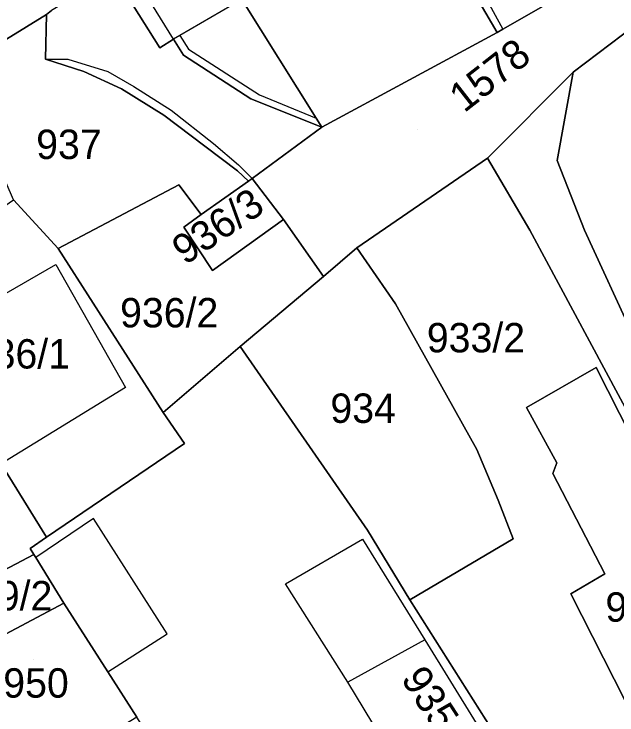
# Model space of a CAD drawing. Extents: x -263943 to -261149, y -1236934 to -1230686.
# Drawn here: x -262659.95 to -262618.87, y -1235338.87 to -1235291.16 of the extents above; entities that cross this region are included whole.
import ezdxf

# ---------------------------------------------------------------- set-up
doc = ezdxf.new("R2010")
doc.units = 0
for name, color, linetype in [('body_kn', 7, 'Continuous'), ('kladpar_druhypozemkov', 7, 'Continuous'), ('kladpar_hranice', 7, 'Continuous'), ('kladpar_parcelnecisla', 7, 'Continuous'), ('kladpar_plochy', 7, 'Continuous'), ('zappar_hrandruhpozemk', 7, 'Continuous')]:
    doc.layers.add(name, color=color, linetype=linetype)

msp = doc.modelspace()

# ---------------------------------------------------------------- linework, layer by layer
at = {"layer": 'body_kn'}
for p, q in [((-262657.74, -1235291.19), (-262657.74, -1235291.19)), ((-262626.65, -1235292.2), (-262626.65, -1235292.2)), ((-262626.65, -1235292.2), (-262626.65, -1235292.2)), ((-262648.65, -1235292.62), (-262648.65, -1235292.62)), ((-262627.04, -1235292.42), (-262627.04, -1235292.42)), ((-262649.08, -1235292.87), (-262649.08, -1235292.87)), ((-262649.08, -1235292.87), (-262649.08, -1235292.87)), ((-262650.02, -1235293.46), (-262650.02, -1235293.46)), ((-262648.07, -1235293.55), (-262648.07, -1235293.55)), ((-262648.4, -1235293.97), (-262648.4, -1235293.97)), ((-262657.82, -1235294.24), (-262657.82, -1235294.24)), ((-262657.82, -1235294.24), (-262657.82, -1235294.24)), ((-262656.29, -1235294.24), (-262656.29, -1235294.24)), ((-262655.19, -1235295.08), (-262655.19, -1235295.08)), ((-262653.57, -1235295.08), (-262653.57, -1235295.08)), ((-262621.86, -1235295.12), (-262621.86, -1235295.12)), ((-262652.64, -1235296.26), (-262652.64, -1235296.26)), ((-262651.79, -1235296.09), (-262651.79, -1235296.09)), ((-262643.82, -1235296.93), (-262643.82, -1235296.93)), ((-262643.82, -1235296.93), (-262643.82, -1235296.93)), ((-262643.23, -1235296.67), (-262643.23, -1235296.67)), ((-262649.25, -1235297.7), (-262649.25, -1235297.7)), ((-262649.75, -1235298.04), (-262649.75, -1235298.04)), ((-262639.38, -1235298.24), (-262639.38, -1235298.24)), ((-262638.98, -1235298.87), (-262638.98, -1235298.87)), ((-262646.95, -1235300.15), (-262646.95, -1235300.15)), ((-262646.95, -1235300.15), (-262646.95, -1235300.15)), ((-262646.36, -1235299.98), (-262646.36, -1235299.98)), ((-262627.7, -1235300.97), (-262627.7, -1235300.97)), ((-262622.95, -1235301.13), (-262622.95, -1235301.13)), ((-262644.66, -1235301.42), (-262644.66, -1235301.42)), ((-262644.74, -1235301.84), (-262644.74, -1235301.84)), ((-262643.99, -1235302.54), (-262643.99, -1235302.54)), ((-262643.72, -1235302.35), (-262643.72, -1235302.35)), ((-262648.73, -1235302.78), (-262648.73, -1235302.78)), ((-262647.2, -1235304.81), (-262647.2, -1235304.81)), ((-262641.6, -1235305.14), (-262641.6, -1235305.14)), ((-262648.38, -1235305.66), (-262648.38, -1235305.66)), ((-262624.81, -1235305.88), (-262624.81, -1235305.88)), ((-262621.08, -1235305.87), (-262621.08, -1235305.87)), ((-262656.94, -1235307.11), (-262656.94, -1235307.11)), ((-262636.59, -1235307.08), (-262636.59, -1235307.08)), ((-262657.11, -1235308.21), (-262657.11, -1235308.21)), ((-262646.43, -1235308.62), (-262646.43, -1235308.62)), ((-262646.43, -1235308.62), (-262646.43, -1235308.62)), ((-262638.88, -1235309.03), (-262638.88, -1235309.03)), ((-262633.96, -1235310.89), (-262633.96, -1235310.89)), ((-262644.55, -1235313.78), (-262644.55, -1235313.78)), ((-262644.55, -1235313.78), (-262644.55, -1235313.78)), ((-262620.3, -1235315.22), (-262620.3, -1235315.22)), ((-262652.35, -1235316.59), (-262652.35, -1235316.59)), ((-262625.04, -1235317.95), (-262625.04, -1235317.95)), ((-262649.8, -1235318.28), (-262649.8, -1235318.28)), ((-262648.35, -1235320.39), (-262648.35, -1235320.39)), ((-262628.43, -1235320.79), (-262628.43, -1235320.79)), ((-262622.97, -1235321.7), (-262622.97, -1235321.7)), ((-262623.24, -1235322.43), (-262623.24, -1235322.43)), ((-262623.24, -1235322.43), (-262623.24, -1235322.43)), ((-262626.98, -1235324.26), (-262626.98, -1235324.26)), ((-262654.53, -1235325.49), (-262654.53, -1235325.49)), ((-262635.88, -1235326.3), (-262635.88, -1235326.3)), ((-262657.75, -1235326.76), (-262657.75, -1235326.76)), ((-262636.21, -1235326.9), (-262636.21, -1235326.9)), ((-262636.21, -1235326.9), (-262636.21, -1235326.9)), ((-262625.95, -1235326.88), (-262625.95, -1235326.88)), ((-262625.95, -1235326.88), (-262625.95, -1235326.88)), ((-262658.85, -1235327.53), (-262658.85, -1235327.53)), ((-262658.6, -1235327.95), (-262658.6, -1235327.95)), ((-262658.47, -1235328.16), (-262658.47, -1235328.16)), ((-262619.71, -1235329.27), (-262619.71, -1235329.27)), ((-262641.47, -1235329.95), (-262641.47, -1235329.95)), ((-262622.02, -1235330.63), (-262622.02, -1235330.63)), ((-262656.56, -1235331.25), (-262656.56, -1235331.25)), ((-262632.98, -1235331.04), (-262632.98, -1235331.04)), ((-262649.51, -1235333.35), (-262649.51, -1235333.35)), ((-262631.96, -1235333.75), (-262631.96, -1235333.75)), ((-262631.96, -1235333.75), (-262631.96, -1235333.75)), ((-262653.56, -1235335.93), (-262653.56, -1235335.93)), ((-262653.56, -1235335.93), (-262653.56, -1235335.93)), ((-262637.21, -1235336.64), (-262637.21, -1235336.64)), ((-262637.21, -1235336.64), (-262637.21, -1235336.64))]:
    msp.add_line(p, q, dxfattribs=at)
at = {"layer": 'kladpar_druhypozemkov'}
for p, q in [((-262656.5, -1235298.99), (-262656.5, -1235298.99)), ((-262632.46, -1235299), (-262632.46, -1235299)), ((-262645.1, -1235303.89), (-262645.1, -1235303.89)), ((-262649.2, -1235310.39), (-262649.2, -1235310.39)), ((-262627.5, -1235312.25), (-262627.5, -1235312.25)), ((-262659.4, -1235312.99), (-262659.4, -1235312.99)), ((-262636.14, -1235317.62), (-262636.14, -1235317.62)), ((-262659.28, -1235330.15), (-262659.28, -1235330.15)), ((-262658.6, -1235335.09), (-262658.6, -1235335.09)), ((-262630.8, -1235337.29), (-262630.8, -1235337.29))]:
    msp.add_line(p, q, dxfattribs=at)
at = {"layer": 'kladpar_hranice'}
for points in [[(-262633.38, -1235281.62), (-262631.29, -1235285.05), (-262630.35, -1235286.75), (-262627.04, -1235292.42), (-262638.98, -1235298.87), (-262639.38, -1235298.24), (-262644.43, -1235290.15), (-262652.77, -1235276.64), (-262651.74, -1235276.02), (-262653.66, -1235272.9), (-262641.84, -1235266.1), (-262637.75, -1235274.05), (-262635.97, -1235277.35), (-262633.38, -1235281.62)], [(-262643.82, -1235296.93), (-262648.4, -1235293.97), (-262649.08, -1235292.87), (-262650.02, -1235293.46), (-262654.69, -1235286.02), (-262655.97, -1235284.07), (-262654.95, -1235283.39), (-262657.5, -1235279.41), (-262656.99, -1235279.16), (-262659.54, -1235275.35), (-262654.21, -1235272), (-262653.66, -1235272.9), (-262651.74, -1235276.02), (-262652.77, -1235276.64), (-262644.43, -1235290.15), (-262639.38, -1235298.24), (-262638.98, -1235298.87), (-262643.82, -1235296.93)], [(-262657.93, -1235288.6), (-262656.72, -1235290.51), (-262657.4, -1235290.93), (-262657.74, -1235291.19), (-262662.14, -1235293.9), (-262663.27, -1235292.15), (-262664, -1235292.64), (-262668.18, -1235286.29), (-262667.96, -1235286.14), (-262671.07, -1235281.21), (-262670.56, -1235280.87), (-262665.73, -1235277.99), (-262663.85, -1235280.92), (-262661.9, -1235283.94), (-262661.14, -1235283.57), (-262659.08, -1235286.79), (-262657.93, -1235288.6)], [(-262626.65, -1235292.2), (-262627.04, -1235292.42), (-262630.35, -1235286.75), (-262627.05, -1235285.22), (-262626.12, -1235286.32), (-262623.9, -1235290.63), (-262626.65, -1235292.2)], [(-262654.69, -1235286.02), (-262650.02, -1235293.46), (-262649.08, -1235292.87), (-262648.4, -1235293.97), (-262643.82, -1235296.93), (-262638.98, -1235298.87), (-262643.72, -1235302.35), (-262643.99, -1235302.54), (-262644.74, -1235301.84), (-262646.95, -1235300.15), (-262649.75, -1235298.04), (-262652.64, -1235296.26), (-262655.19, -1235295.08), (-262657.82, -1235294.24), (-262657.74, -1235291.19), (-262657.4, -1235290.93)], [(-262605.35, -1235299.34), (-262605.15, -1235299.84), (-262605.79, -1235300.11), (-262614.47, -1235303.75), (-262612.08, -1235310.69), (-262617.67, -1235313.32), (-262621.08, -1235305.87), (-262622.95, -1235301.13), (-262621.86, -1235295.12), (-262611.78, -1235287.48), (-262610, -1235286.29), (-262608.3, -1235291.97), (-262605.35, -1235299.34)], [(-262611.78, -1235287.48), (-262621.86, -1235295.12), (-262627.7, -1235300.97), (-262636.59, -1235307.08), (-262638.88, -1235309.03), (-262641.6, -1235305.14), (-262643.72, -1235302.35), (-262638.98, -1235298.87), (-262627.04, -1235292.42), (-262626.65, -1235292.2), (-262623.9, -1235290.63)], [(-262646.95, -1235300.15), (-262644.74, -1235301.84), (-262643.99, -1235302.54), (-262647.2, -1235304.81), (-262648.73, -1235302.78), (-262656.94, -1235307.11), (-262660, -1235303.81), (-262664.65, -1235293.08), (-262664, -1235292.64), (-262663.27, -1235292.15), (-262662.14, -1235293.9), (-262657.74, -1235291.19), (-262657.82, -1235294.24), (-262655.19, -1235295.08), (-262652.64, -1235296.26), (-262649.75, -1235298.04), (-262646.95, -1235300.15)], [(-262607.95, -1235338.54), (-262617.66, -1235319.16), (-262624.81, -1235305.88), (-262627.7, -1235300.97), (-262621.86, -1235295.12), (-262622.95, -1235301.13), (-262621.08, -1235305.87), (-262617.67, -1235313.32), (-262613.58, -1235321.61), (-262604.65, -1235335.74), (-262607.95, -1235338.54)], [(-262616.92, -1235346.43), (-262620.9, -1235350.08), (-262632.98, -1235331.04), (-262625.95, -1235326.88), (-262626.98, -1235324.26), (-262628.43, -1235320.79), (-262633.96, -1235310.89), (-262636.59, -1235307.08), (-262627.7, -1235300.97), (-262624.81, -1235305.88), (-262617.66, -1235319.16)], [(-262646.43, -1235308.62), (-262648.38, -1235305.66), (-262647.2, -1235304.81), (-262643.99, -1235302.54), (-262643.72, -1235302.35), (-262641.6, -1235305.14), (-262646.43, -1235308.62)], [(-262644.55, -1235313.78), (-262649.8, -1235318.28), (-262656.94, -1235307.11), (-262648.73, -1235302.78), (-262647.2, -1235304.81), (-262648.38, -1235305.66), (-262646.43, -1235308.62), (-262641.6, -1235305.14), (-262638.88, -1235309.03), (-262644.55, -1235313.78)], [(-262660.82, -1235321.77), (-262663.75, -1235316.82), (-262664.82, -1235315.01), (-262665.13, -1235314.49), (-262665.87, -1235313.23), (-262667.93, -1235309.76), (-262668.13, -1235309.41), (-262667.67, -1235309.1), (-262660, -1235303.81), (-262656.94, -1235307.11), (-262649.8, -1235318.28), (-262648.35, -1235320.39), (-262657.75, -1235326.76), (-262660.82, -1235321.77)], [(-262625.95, -1235326.88), (-262632.98, -1235331.04), (-262635.88, -1235326.3), (-262644.55, -1235313.78), (-262638.88, -1235309.03), (-262636.59, -1235307.08), (-262633.96, -1235310.89), (-262628.43, -1235320.79), (-262626.98, -1235324.26), (-262625.95, -1235326.88)], [(-262633.68, -1235360.09), (-262637.32, -1235362.47), (-262642.69, -1235352.91), (-262645.08, -1235349.18), (-262651.58, -1235339.03), (-262653.56, -1235335.93), (-262656.56, -1235331.25), (-262658.47, -1235328.16), (-262658.6, -1235327.95), (-262658.85, -1235327.53), (-262657.75, -1235326.76), (-262648.35, -1235320.39), (-262649.8, -1235318.28), (-262644.55, -1235313.78), (-262635.88, -1235326.3), (-262632.98, -1235331.04), (-262620.9, -1235350.08), (-262633.68, -1235360.09)], [(-262608.38, -1235338.71), (-262613.46, -1235341.51), (-262615.08, -1235338.51), (-262617.36, -1235339.74), (-262618.31, -1235337.91), (-262622.02, -1235330.63), (-262619.71, -1235329.27), (-262623.24, -1235322.43), (-262622.97, -1235321.7), (-262625.04, -1235317.95), (-262620.3, -1235315.22), (-262608.38, -1235338.71)], [(-262608.38, -1235338.71), (-262620.3, -1235315.22), (-262625.04, -1235317.95), (-262622.97, -1235321.7), (-262623.24, -1235322.43)], [(-262660.82, -1235321.77), (-262657.75, -1235326.76), (-262658.85, -1235327.53), (-262658.6, -1235327.95), (-262663.96, -1235330.77), (-262667.55, -1235324.62), (-262672.76, -1235323.44), (-262673.21, -1235323.72), (-262674.78, -1235321.08), (-262670.93, -1235318.71), (-262669.61, -1235320.74), (-262663.75, -1235316.82), (-262660.82, -1235321.77)], [(-262623.24, -1235322.43), (-262619.71, -1235329.27), (-262622.02, -1235330.63), (-262618.31, -1235337.91)], [(-262663.96, -1235330.77), (-262658.6, -1235327.95), (-262658.47, -1235328.16), (-262656.56, -1235331.25), (-262662, -1235334.13), (-262663.96, -1235330.77)], [(-262659.91, -1235344.1), (-262664.43, -1235335.41), (-262662, -1235334.13), (-262656.56, -1235331.25), (-262653.56, -1235335.93), (-262651.58, -1235339.03), (-262659.91, -1235344.1)]]:
    msp.add_lwpolyline(points, dxfattribs=at)
at = {"layer": 'kladpar_plochy'}
for points in [[(-262633.38, -1235281.62), (-262631.29, -1235285.05), (-262630.35, -1235286.75), (-262627.04, -1235292.42), (-262638.98, -1235298.87), (-262639.38, -1235298.24), (-262644.43, -1235290.15), (-262652.77, -1235276.64), (-262651.74, -1235276.02), (-262653.66, -1235272.9), (-262641.84, -1235266.1), (-262637.75, -1235274.05), (-262635.97, -1235277.35)], [(-262643.82, -1235296.93), (-262648.4, -1235293.97), (-262649.08, -1235292.87), (-262650.02, -1235293.46), (-262654.69, -1235286.02), (-262655.97, -1235284.07), (-262654.95, -1235283.39), (-262657.5, -1235279.41), (-262656.99, -1235279.16), (-262659.54, -1235275.35), (-262654.21, -1235272), (-262653.66, -1235272.9), (-262651.74, -1235276.02), (-262652.77, -1235276.64), (-262644.43, -1235290.15), (-262639.38, -1235298.24), (-262638.98, -1235298.87)], [(-262657.93, -1235288.6), (-262656.72, -1235290.51), (-262657.4, -1235290.93), (-262657.74, -1235291.19), (-262662.14, -1235293.9), (-262663.27, -1235292.15), (-262664, -1235292.64), (-262668.18, -1235286.29), (-262667.96, -1235286.14), (-262671.07, -1235281.21), (-262670.56, -1235280.87), (-262665.73, -1235277.99), (-262663.85, -1235280.92), (-262661.9, -1235283.94), (-262661.14, -1235283.57), (-262659.08, -1235286.79)], [(-262620.17, -1235289.78), (-262619.41, -1235289.44), (-262614.67, -1235286.47), (-262609.16, -1235282.4), (-262606.71, -1235278.33), (-262601.03, -1235279.93), (-262597.3, -1235279.67), (-262592.97, -1235279.33), (-262592.46, -1235279.33), (-262593.39, -1235283.73), (-262598.56, -1235283.15), (-262605.85, -1235283.75), (-262610, -1235286.29), (-262611.78, -1235287.48), (-262621.86, -1235295.12), (-262627.7, -1235300.97), (-262636.59, -1235307.08), (-262638.88, -1235309.03), (-262641.6, -1235305.14), (-262643.72, -1235302.35), (-262638.98, -1235298.87), (-262627.04, -1235292.42), (-262626.65, -1235292.2), (-262623.9, -1235290.63)], [(-262626.65, -1235292.2), (-262627.04, -1235292.42), (-262630.35, -1235286.75), (-262627.05, -1235285.22), (-262626.12, -1235286.32), (-262623.9, -1235290.63)], [(-262605.35, -1235299.34), (-262605.15, -1235299.84), (-262605.79, -1235300.11), (-262614.47, -1235303.75), (-262612.08, -1235310.69), (-262617.67, -1235313.32), (-262621.08, -1235305.87), (-262622.95, -1235301.13), (-262621.86, -1235295.12), (-262611.78, -1235287.48), (-262610, -1235286.29), (-262608.3, -1235291.97)], [(-262646.95, -1235300.15), (-262644.74, -1235301.84), (-262643.99, -1235302.54), (-262647.2, -1235304.81), (-262648.73, -1235302.78), (-262656.94, -1235307.11), (-262660, -1235303.81), (-262664.65, -1235293.08), (-262664, -1235292.64), (-262663.27, -1235292.15), (-262662.14, -1235293.9), (-262657.74, -1235291.19), (-262657.82, -1235294.24), (-262655.19, -1235295.08), (-262652.64, -1235296.26), (-262649.75, -1235298.04)], [(-262607.95, -1235338.54), (-262617.66, -1235319.16), (-262624.81, -1235305.88), (-262627.7, -1235300.97), (-262621.86, -1235295.12), (-262622.95, -1235301.13), (-262621.08, -1235305.87), (-262617.67, -1235313.32), (-262613.58, -1235321.61), (-262604.65, -1235335.74)], [(-262623.24, -1235322.43), (-262619.71, -1235329.27), (-262622.02, -1235330.63), (-262618.31, -1235337.91), (-262617.36, -1235339.74), (-262615.08, -1235338.51), (-262613.46, -1235341.51), (-262614.05, -1235342.36), (-262616.92, -1235346.43), (-262620.9, -1235350.08), (-262632.98, -1235331.04), (-262625.95, -1235326.88), (-262626.98, -1235324.26), (-262628.43, -1235320.79), (-262633.96, -1235310.89), (-262636.59, -1235307.08), (-262627.7, -1235300.97), (-262624.81, -1235305.88), (-262617.66, -1235319.16), (-262607.95, -1235338.54), (-262608.38, -1235338.71), (-262620.3, -1235315.22), (-262625.04, -1235317.95), (-262622.97, -1235321.7)], [(-262646.43, -1235308.62), (-262648.38, -1235305.66), (-262647.2, -1235304.81), (-262643.99, -1235302.54), (-262643.72, -1235302.35), (-262641.6, -1235305.14)], [(-262644.55, -1235313.78), (-262649.8, -1235318.28), (-262656.94, -1235307.11), (-262648.73, -1235302.78), (-262647.2, -1235304.81), (-262648.38, -1235305.66), (-262646.43, -1235308.62), (-262641.6, -1235305.14), (-262638.88, -1235309.03)], [(-262660.82, -1235321.77), (-262663.75, -1235316.82), (-262664.82, -1235315.01), (-262665.13, -1235314.49), (-262665.87, -1235313.23), (-262667.93, -1235309.76), (-262668.13, -1235309.41), (-262667.67, -1235309.1), (-262660, -1235303.81), (-262656.94, -1235307.11), (-262649.8, -1235318.28), (-262648.35, -1235320.39), (-262657.75, -1235326.76)], [(-262625.95, -1235326.88), (-262632.98, -1235331.04), (-262635.88, -1235326.3), (-262644.55, -1235313.78), (-262638.88, -1235309.03), (-262636.59, -1235307.08), (-262633.96, -1235310.89), (-262628.43, -1235320.79), (-262626.98, -1235324.26)], [(-262633.68, -1235360.09), (-262637.32, -1235362.47), (-262642.69, -1235352.91), (-262645.08, -1235349.18), (-262651.58, -1235339.03), (-262653.56, -1235335.93), (-262656.56, -1235331.25), (-262658.47, -1235328.16), (-262658.6, -1235327.95), (-262658.85, -1235327.53), (-262657.75, -1235326.76), (-262648.35, -1235320.39), (-262649.8, -1235318.28), (-262644.55, -1235313.78), (-262635.88, -1235326.3), (-262632.98, -1235331.04), (-262620.9, -1235350.08)], [(-262608.38, -1235338.71), (-262613.46, -1235341.51), (-262615.08, -1235338.51), (-262617.36, -1235339.74), (-262618.31, -1235337.91), (-262622.02, -1235330.63), (-262619.71, -1235329.27), (-262623.24, -1235322.43), (-262622.97, -1235321.7), (-262625.04, -1235317.95), (-262620.3, -1235315.22)], [(-262660.82, -1235321.77), (-262657.75, -1235326.76), (-262658.85, -1235327.53), (-262658.6, -1235327.95), (-262663.96, -1235330.77), (-262667.55, -1235324.62), (-262672.76, -1235323.44), (-262673.21, -1235323.72), (-262674.78, -1235321.08), (-262670.93, -1235318.71), (-262669.61, -1235320.74), (-262663.75, -1235316.82)], [(-262663.96, -1235330.77), (-262658.6, -1235327.95), (-262658.47, -1235328.16), (-262656.56, -1235331.25), (-262662, -1235334.13)], [(-262659.91, -1235344.1), (-262664.43, -1235335.41), (-262662, -1235334.13), (-262656.56, -1235331.25), (-262653.56, -1235335.93), (-262651.58, -1235339.03)]]:
    msp.add_lwpolyline(points, close=True, dxfattribs=at)
msp.add_lwpolyline([(-262654.69, -1235286.02), (-262650.02, -1235293.46), (-262649.08, -1235292.87), (-262648.4, -1235293.97), (-262643.82, -1235296.93), (-262638.98, -1235298.87), (-262643.72, -1235302.35), (-262643.99, -1235302.54), (-262644.74, -1235301.84), (-262646.95, -1235300.15), (-262649.75, -1235298.04), (-262652.64, -1235296.26), (-262655.19, -1235295.08), (-262657.82, -1235294.24), (-262657.74, -1235291.19), (-262657.4, -1235290.93)], dxfattribs=at)
at = {"layer": 'zappar_hrandruhpozemk'}
for p, q in [((-262629.08, -1235287.76), (-262626.65, -1235292.2)), ((-262644.43, -1235290.15), (-262648.65, -1235292.62)), ((-262648.65, -1235292.62), (-262649.08, -1235292.87)), ((-262648.65, -1235292.62), (-262648.07, -1235293.55)), ((-262648.07, -1235293.55), (-262643.23, -1235296.67)), ((-262651.79, -1235296.09), (-262649.25, -1235297.7)), ((-262643.23, -1235296.67), (-262639.38, -1235298.24)), ((-262665.87, -1235313.23), (-262657.11, -1235308.21)), ((-262654.53, -1235325.49), (-262658.47, -1235328.16)), ((-262649.51, -1235333.35), (-262654.53, -1235325.49)), ((-262641.47, -1235329.95), (-262636.21, -1235326.9)), ((-262637.21, -1235336.64), (-262641.47, -1235329.95)), ((-262653.56, -1235335.93), (-262649.51, -1235333.35)), ((-262631.96, -1235333.75), (-262637.21, -1235336.64))]:
    msp.add_line(p, q, dxfattribs=at)
for points in [[(-262649.08, -1235292.87), (-262653.7, -1235285.41), (-262654.95, -1235283.39)], [(-262657.82, -1235294.24), (-262656.29, -1235294.24), (-262653.57, -1235295.08), (-262651.79, -1235296.09)], [(-262649.25, -1235297.7), (-262646.36, -1235299.98), (-262644.66, -1235301.42), (-262643.72, -1235302.35)], [(-262657.11, -1235308.21), (-262652.35, -1235316.59), (-262660.82, -1235321.77)], [(-262636.21, -1235326.9), (-262631.96, -1235333.75), (-262628.47, -1235339.42), (-262633.64, -1235342.48), (-262634.4, -1235342.9), (-262635.16, -1235341.63), (-262634.4, -1235341.29), (-262637.21, -1235336.64)]]:
    msp.add_lwpolyline(points, dxfattribs=at)

# ---------------------------------------------------------------- texts
at = {"layer": 'kladpar_parcelnecisla'}
for s, rotation, p in [('1578', 38, (-262629.287, -1235297.93)), ('936/3', 34, (-262648.299, -1235308.292)), ('935', 303, (-262633.637, -1235336.404))]:
    msp.add_text(s, height=2, rotation=rotation, dxfattribs=at).set_placement(p)
for s, p in [('937', (-262658.444, -1235301.03)), ('936/2', (-262652.728, -1235312.49)), ('933/2', (-262631.83, -1235314.19)), ('936/1', (-262662.832, -1235315.29)), ('934', (-262638.401, -1235318.99)), ('949/2', (-262664.036, -1235331.75)), ('933/1', (-262619.664, -1235332.52)), ('950', (-262660.686, -1235337.69))]:
    msp.add_text(s, height=2, dxfattribs=at).set_placement(p)

doc.saveas('drawing.dxf')
